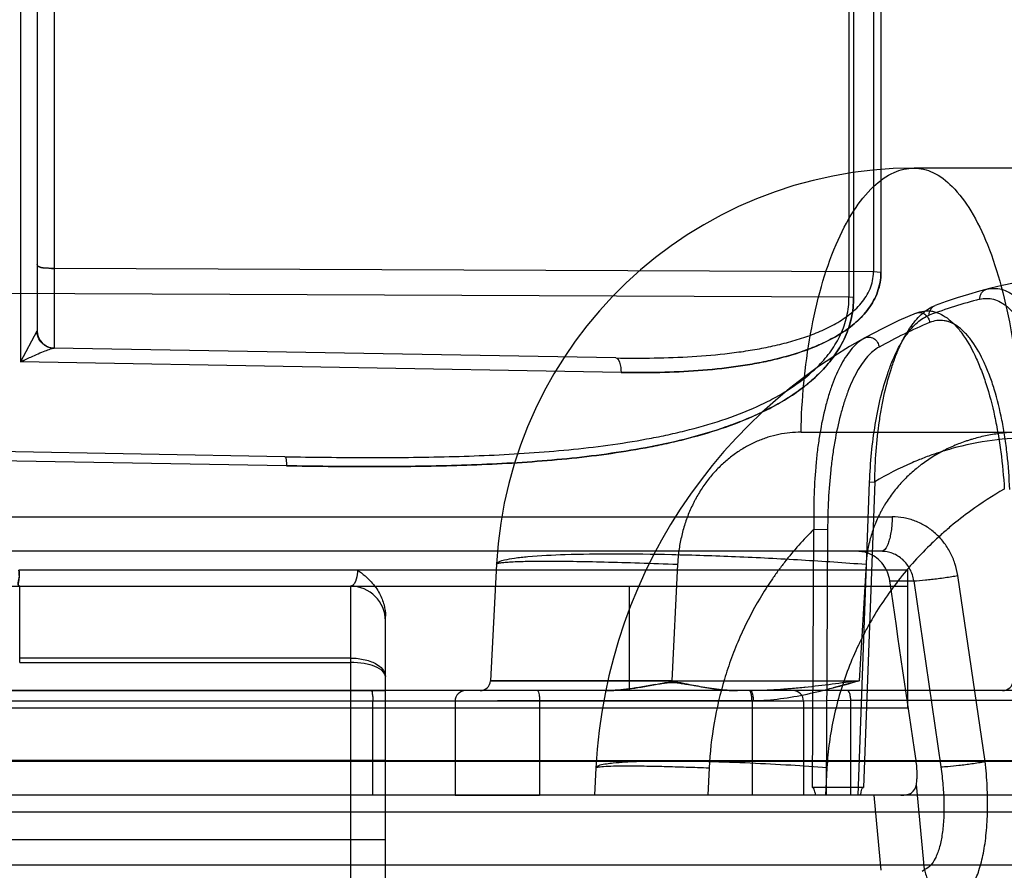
# Model space of a CAD drawing. Header units: millimetres. Extents: x 0 to 297, y 0 to 210.
# Tile 291 of 455: x 143.097 to 143.323, y 160.562 to 160.757. Entities that reach past the tile are written whole.
import ezdxf

# ---------------------------------------------------------------- set-up
doc = ezdxf.new("R2010")
doc.units = ezdxf.units.MM
doc.header["$LTSCALE"] = 16.335
doc.layers.add('INTFCLR_1', color=7, linetype='CONTINUOUS')
doc.layers.add('INTFCLR_144815', color=7, linetype='CONTINUOUS')

msp = doc.modelspace()

# ---------------------------------------------------------------- linework, layer by layer
at = {"layer": 'INTFCLR_1', "color": 9, "linetype": 'Continuous'}
for p, q in [((143.0967464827, 160.9287820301), (143.0967464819, 160.6787847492)), ((143.100579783, 160.9205222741), (143.1005797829, 160.6859562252)), ((143.1045099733, 160.9220940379), (143.1045099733, 160.6819568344)), ((143.2926382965, 160.8800211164), (143.2926382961, 160.699440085)), ((143.2943687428, 160.8797397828), (143.2943687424, 160.699337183)), ((143.2870362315, 160.8642854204), (143.2870362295, 160.6936845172)), ((143.2880981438, 160.8641086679), (143.2880981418, 160.6936198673)), ((143.2926382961, 160.699440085), (143.1045099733, 160.7002306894)), ((143.2943687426, 160.699337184), (143.2926382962, 160.699440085)), ((143.2870362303, 160.6936845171), (143.076579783, 160.694568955)), ((143.2880981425, 160.6936198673), (143.2870362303, 160.6936845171)), ((143.1005447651, 160.6858578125), (143.096746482, 160.6787847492)), ((143.1005797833, 160.6859562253), (143.1005447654, 160.6858578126)), ((143.2334656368, 160.6797059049), (143.1044399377, 160.6819580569)), ((143.2347028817, 160.676376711), (143.0967464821, 160.6787847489)), ((143.1574830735, 160.6570285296), (143.076579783, 160.6584407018)), ((143.1578653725, 160.654940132), (143.076579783, 160.6563589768)), ((143.3005797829, 160.6310033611), (143.0964158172, 160.6310033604)), ((143.076579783, 160.627298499), (143.3005797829, 160.6272984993)), ((143.096579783, 160.6097839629), (143.096579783, 160.627298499)), ((143.172579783, 160.627298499), (143.1725797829, 160.5473728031)), ((143.236579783, 160.627298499), (143.236579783, 160.603298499)), ((143.300579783, 160.603298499), (143.300579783, 160.627298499)), ((143.180579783, 160.5226378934), (143.180579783, 160.6203800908)), ((143.172579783, 160.6107772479), (143.096579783, 160.6107772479)), ((143.096579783, 160.6097839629), (143.172579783, 160.6097839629)), ((143.076579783, 160.603298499), (143.180579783, 160.603298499)), ((143.180579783, 160.587298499), (143.076579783, 160.587298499)), ((143.068579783, 160.5691462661), (143.180579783, 160.5691462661))]:
    msp.add_line(p, q, dxfattribs=at)
at = {"layer": 'INTFCLR_1', "color": 7, "linetype": 'Continuous'}
msp.add_line((143.0978383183, 160.6793051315), (143.0967464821, 160.6787847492), dxfattribs=at)
at = {"layer": 'INTFCLR_1', "color": 6, "linetype": 'Continuous'}
for p, q in [((143.300579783, 160.627298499), (143.300579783, 160.6310033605)), ((143.3005797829, 160.6032984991), (143.180579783, 160.603298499)), ((143.300579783, 160.5992931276), (143.300579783, 160.603298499)), ((143.3005797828, 160.5992657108), (143.076579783, 160.5992657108)), ((143.0765797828, 160.5633136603), (143.5353728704, 160.5633136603))]:
    msp.add_line(p, q, dxfattribs=at)
at = {"layer": 'INTFCLR_1', "color": 9, "linetype": 'Continuous'}
for centre, radius, start, end in [((143.104579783, 160.6859562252), 0.004, 179.999999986, 269.0000000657), ((143.172579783, 160.619298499), 0.008, 0, 89.99999998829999)]:
    msp.add_arc(centre, radius, start, end, dxfattribs=at)
for points, knots in [([(143.1045099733, 160.7002306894), (143.1040597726, 160.7002325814), (143.1028886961, 160.7003571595), (143.100579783, 160.700282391), (143.100579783, 160.7011935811)], [0, 0, 0, 0, 0.3306936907, 1, 1, 1, 1]), ([(143.100579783, 160.7011935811), (143.100579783, 160.7006823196), (143.1025667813, 160.7003639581), (143.1036472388, 160.7002343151), (143.1045099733, 160.7002306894)], [0, 0, 0, 0, 0.3720962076, 1, 1, 1, 1]), ([(143.2334656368, 160.6797059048), (143.2364114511, 160.6796544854), (143.2422677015, 160.679641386), (143.2509928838, 160.6799591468), (143.2581792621, 160.6805762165), (143.2638454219, 160.6813521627), (143.2680293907, 160.6820890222), (143.2721383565, 160.6830186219), (143.2761396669, 160.6841629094), (143.2799885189, 160.6855728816), (143.2836336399, 160.6872994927), (143.2864487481, 160.689091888), (143.2884793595, 160.6907890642), (143.2898489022, 160.6922183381), (143.2910181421, 160.6938035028), (143.2919227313, 160.6955500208), (143.2925041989, 160.6974457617), (143.2926418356, 160.6987704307), (143.2926382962, 160.699440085)], [0, 0, 0, 0, 0.1318870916, 0.2620890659, 0.3907299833, 0.4545562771, 0.518048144, 0.5808447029, 0.6430567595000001, 0.7042210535, 0.7641282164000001, 0.8233082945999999, 0.8530060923, 0.8824152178, 0.9117097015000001, 0.9408879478, 0.9700230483, 1, 1, 1, 1]), ([(143.2943687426, 160.699337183), (143.2943687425, 160.6985708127), (143.2942389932, 160.6970509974), (143.2936572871, 160.6948657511), (143.2927483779, 160.6928470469), (143.291575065, 160.6910114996), (143.2901995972, 160.6893610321), (143.288163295, 160.6873921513), (143.2858796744, 160.6857176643), (143.2834539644, 160.6842883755), (143.2809488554, 160.6830026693), (143.2763826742, 160.6810820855), (143.2709058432, 160.6795060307), (143.2653070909, 160.6783563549), (143.2596033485, 160.6774506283), (143.252367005, 160.6767161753), (143.243574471, 160.676325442), (143.237672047, 160.6763248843), (143.2347028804, 160.6763767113)], [0, 0, 0, 0, 0.0331378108, 0.0655593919, 0.0973294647, 0.1284790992, 0.1594735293, 0.1900151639, 0.2507778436, 0.2813171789, 0.3117224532, 0.3724637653, 0.4952203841, 0.5573338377, 0.6195776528, 0.7448574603, 0.8715938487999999, 1, 1, 1, 1]), ([(143.2347028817, 160.6763767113), (143.2376732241, 160.6763248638), (143.2435796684, 160.6763254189), (143.25238085, 160.6767170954), (143.2596282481, 160.6774530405), (143.265340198, 160.6783630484), (143.2695607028, 160.6792301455), (143.273707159, 160.6803140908), (143.2777454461, 160.6816521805), (143.2816330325, 160.683293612), (143.2853169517, 160.6853068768), (143.2881508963, 160.6873826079), (143.2901851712, 160.6893452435), (143.2915675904, 160.6910010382), (143.2927439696, 160.6928383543), (143.2936535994, 160.6948560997), (143.294236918, 160.6970424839), (143.2943687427, 160.6985640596), (143.2943687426, 160.699337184)], [0, 0, 0, 0, 0.1284520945, 0.2553055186, 0.3807867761, 0.4431700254, 0.5053303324, 0.5670120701, 0.6283767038, 0.6891231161, 0.7492263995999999, 0.8095453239, 0.8403242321, 0.8712610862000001, 0.9025989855, 0.9343672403, 0.9665714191, 1, 1, 1, 1]), ([(143.1574830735, 160.6570285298), (143.1638163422, 160.6569179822), (143.1763928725, 160.6567679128), (143.1951148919, 160.6569317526), (143.2135389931, 160.6577147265), (143.2286748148, 160.6591479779), (143.2390939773, 160.6607809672), (143.2449641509, 160.6619438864), (143.2507445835, 160.6632617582), (143.2578057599, 160.6652619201), (143.2646265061, 160.6678607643), (143.2698181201, 160.6704186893), (143.2735397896, 160.6726044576), (143.2770326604, 160.6751105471), (143.2802301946, 160.677980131), (143.2830170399, 160.6812716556), (143.2852464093, 160.6850258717), (143.2867022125, 160.6892132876), (143.2870399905, 160.6921888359), (143.2870362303, 160.6936845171)], [0, 0, 0, 0, 0.1315062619, 0.2611124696, 0.3886584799, 0.5142668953, 0.576498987, 0.6075267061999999, 0.6384914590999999, 0.6995710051, 0.7597533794, 0.7897104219, 0.8196426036, 0.8492589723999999, 0.8788163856, 0.9086214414, 0.9384625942, 0.9689477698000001, 1, 1, 1, 1]), ([(143.2880981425, 160.693619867), (143.2880981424, 160.6920333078), (143.2877630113, 160.6889112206), (143.2862936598, 160.6845012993), (143.2840576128, 160.6805540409), (143.2812399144, 160.6770742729), (143.2780205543, 160.6740504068), (143.2733599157, 160.6705576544), (143.2682674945, 160.6677215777), (143.2629315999, 160.6653785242), (143.2573945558, 160.66329929), (143.2502359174, 160.6611706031), (143.2414302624, 160.6592140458), (143.2294467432, 160.6572329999), (143.2141940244, 160.6557087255), (143.1956563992, 160.6548695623), (143.1768476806, 160.6546817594), (143.1642217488, 160.6548291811), (143.1578653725, 160.6549401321)], [0, 0, 0, 0, 0.0325288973, 0.0637758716, 0.0946709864, 0.1250299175, 0.1552408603, 0.1849965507, 0.2442615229, 0.2741966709, 0.3044560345, 0.3654674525, 0.4271339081, 0.4892904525, 0.6144022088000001, 0.7411261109, 0.8696566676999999, 1, 1, 1, 1]), ([(143.1578653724, 160.6549401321), (143.1642318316, 160.6548290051), (143.1768743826, 160.6546814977), (143.1956955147, 160.654870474), (143.2142186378, 160.6557108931), (143.2294357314, 160.6572327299), (143.2399066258, 160.6589616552), (143.24580743, 160.6601868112), (143.251620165, 160.6615838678), (143.2587258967, 160.6636930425), (143.2655796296, 160.6664380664), (143.2707958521, 160.6691291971), (143.2745368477, 160.6714363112), (143.2780506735, 160.6740759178), (143.2812648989, 160.6771018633), (143.2840671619, 160.6805690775), (143.2863033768, 160.6845224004), (143.2877659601, 160.6889243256), (143.2880981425, 160.692046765), (143.2880981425, 160.6936198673)], [0, 0, 0, 0, 0.1305463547, 0.2592070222, 0.3858417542, 0.5106038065, 0.5724656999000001, 0.6033336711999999, 0.6341455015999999, 0.6950163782, 0.7551473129, 0.7851760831, 0.8152636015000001, 0.845153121, 0.8751298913, 0.9055464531, 0.9362128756, 0.9677479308, 1, 1, 1, 1]), ([(143.1044399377, 160.6819580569), (143.1039565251, 160.6819664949), (143.1029448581, 160.6821736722), (143.1016391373, 160.683045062), (143.1007683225, 160.68435512), (143.1005566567, 160.6853706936), (143.1005447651, 160.6858578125)], [0, 0, 0, 0, 0.2397204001, 0.4986382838, 0.7584065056, 1, 1, 1, 1]), ([(143.2334656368, 160.6797059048), (143.2338861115, 160.6796985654), (143.2345871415, 160.6782641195), (143.2346704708, 160.6771803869), (143.2347028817, 160.6763767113)], [0, 0, 0, 0, 0.3433340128, 1, 1, 1, 1]), ([(143.1574830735, 160.6570285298), (143.1577016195, 160.657024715), (143.1577824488, 160.6559699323), (143.1578623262, 160.6554381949), (143.1578653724, 160.6549401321)], [0, 0, 0, 0, 0.3050008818, 1, 1, 1, 1]), ([(143.0964158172, 160.6310033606), (143.0964172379, 160.6305361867), (143.0966305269, 160.6295318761), (143.0958103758, 160.627298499), (143.096579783, 160.627298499)], [0, 0, 0, 0, 0.3777958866, 1, 1, 1, 1]), ([(143.096579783, 160.627298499), (143.0960612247, 160.627298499), (143.0967297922, 160.629403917), (143.0964180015, 160.6302850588), (143.0964158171, 160.6310033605)], [0, 0, 0, 0, 0.419252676, 1, 1, 1, 1]), ([(143.1741935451, 160.631003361), (143.174171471, 160.6303038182), (143.1740342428, 160.6290667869), (143.1732739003, 160.627298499), (143.172579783, 160.627298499)], [0, 0, 0, 0, 0.5020708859, 1, 1, 1, 1]), ([(143.172579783, 160.6107772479), (143.1731471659, 160.6107772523), (143.1742637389, 160.6107156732), (143.1758732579, 160.61043989), (143.1773382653, 160.6099949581), (143.1787053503, 160.6093354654), (143.1800213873, 160.6083397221), (143.180579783, 160.6071707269), (143.180579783, 160.6065289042)], [0, 0, 0, 0, 0.173624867, 0.3413446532, 0.4986136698, 0.6406424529, 0.8035958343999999, 1, 1, 1, 1]), ([(143.180579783, 160.6065289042), (143.180579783, 160.607274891), (143.1792171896, 160.6085540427), (143.1773739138, 160.6091741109), (143.1751166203, 160.6096761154), (143.1736105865, 160.6097841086), (143.1725797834, 160.6097841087)], [0, 0, 0, 0, 0.2452331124, 0.505507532, 0.6611373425, 1, 1, 1, 1])]:
    msp.add_open_spline(points, degree=3, knots=knots, dxfattribs=at)
at = {"layer": 'INTFCLR_1', "color": 7, "linetype": 'Continuous'}
msp.add_open_spline([(143.096746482, 160.6787847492), (143.0975402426, 160.6791674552), (143.0989045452, 160.6798107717), (143.100793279, 160.6806495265), (143.1023062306, 160.6812947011), (143.1034934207, 160.6817125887), (143.1041808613, 160.6819625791), (143.1044399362, 160.6819580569)], degree=3, knots=[0, 0, 0, 0, 0.3170780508, 0.5424621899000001, 0.7443235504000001, 0.9067644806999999, 1, 1, 1, 1], dxfattribs=at)
at = {"layer": 'INTFCLR_1', "color": 6, "linetype": 'Continuous'}
msp.add_open_spline([(143.1741935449, 160.6310033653), (143.1747783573, 160.6305750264), (143.1758619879, 160.6297351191), (143.1772546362, 160.6283860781), (143.1783579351, 160.6270346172), (143.1792030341, 160.6256920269), (143.1798357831, 160.6243406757), (143.1804037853, 160.6225998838), (143.1805797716, 160.6212508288), (143.1805797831, 160.6203800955)], degree=3, knots=[0, 0, 0, 0, 0.1688383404, 0.3188455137, 0.4505782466, 0.5742426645, 0.6873917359, 0.797195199, 1, 1, 1, 1], dxfattribs=at)
at = {"layer": 'INTFCLR_144815', "color": 9, "linetype": 'Continuous'}
for p, q in [((143.5379244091, 160.723298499), (143.3019693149, 160.723298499)), ((143.2760151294, 160.6626480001), (143.7294694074, 160.6626480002)), ((143.2891085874, 160.5792985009), (143.2917795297, 160.6511610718)), ((143.2929645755, 160.6512447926), (143.2903603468, 160.5810437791)), ((143.2915760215, 160.6512018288), (143.292964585, 160.6512447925)), ((143.2915760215, 160.6512018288), (143.292964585, 160.6512447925)), ((142.4380802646, 160.6432286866), (143.2969475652, 160.643228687)), ((143.2786694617, 160.581043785), (143.2789868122, 160.6403814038)), ((143.278986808, 160.6403813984), (143.2821220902, 160.6402976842)), ((143.2821220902, 160.6402976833), (143.2818002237, 160.5792984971)), ((143.2944248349, 160.6352984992), (142.3920142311, 160.6352984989)), ((143.2061008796, 160.6323227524), (143.2046989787, 160.6055728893)), ((143.2476748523, 160.6323227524), (143.2463785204, 160.6055728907)), ((143.2909469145, 160.6323227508), (143.2893439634, 160.6055728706)), ((143.296393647, 160.6285499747), (143.3019003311, 160.6285499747)), ((143.3019003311, 160.6285499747), (143.308130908, 160.5858375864)), ((143.3183252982, 160.5870192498), (143.3120210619, 160.6297316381)), ((143.2046989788, 160.6055728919), (143.2893440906, 160.6055728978)), ((143.2463791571, 160.6055728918), (143.2046989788, 160.6055728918)), ((143.3992531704, 160.6032984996), (142.7539063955, 160.6032984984)), ((143.276579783, 160.600898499), (142.876579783, 160.600898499)), ((143.1776908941, 160.579298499), (143.1776908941, 160.600898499)), ((143.2159743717, 160.6010241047), (143.196579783, 160.6008984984)), ((143.196579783, 160.600898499), (143.196579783, 160.579298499)), ((143.2159743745, 160.601024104), (143.2159683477, 160.5792985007)), ((143.2159743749, 160.6010241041), (143.2651161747, 160.601024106)), ((143.2647616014, 160.600898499), (143.2647616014, 160.579298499)), ((143.2874447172, 160.6010241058), (143.276579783, 160.6008984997)), ((143.276579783, 160.6008985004), (143.276579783, 160.579298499)), ((143.4004361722, 160.6010241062), (143.2874447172, 160.6010241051)), ((143.6050345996, 160.5870192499), (142.4377892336, 160.5870192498)), ((142.4597478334, 160.5872286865), (143.5853428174, 160.5872286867)), ((143.2289089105, 160.585578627), (143.2285797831, 160.5792985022)), ((143.2819657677, 160.5855788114), (143.2816068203, 160.5792984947)), ((143.3043689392, 160.5622046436), (143.3025017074, 160.5817568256)), ((143.6043247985, 160.5792984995), (142.3433546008, 160.579298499)), ((143.2927382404, 160.5792986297), (143.2943558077, 160.5620470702)), ((142.9722054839, 160.5754380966), (143.4355025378, 160.5754380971)), ((143.3038284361, 160.5618622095), (143.3043685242, 160.5622041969))]:
    msp.add_line(p, q, dxfattribs=at)
at = {"layer": 'INTFCLR_144815', "color": 7, "linetype": 'Continuous'}
for p, q in [((143.2425956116, 160.6047064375), (143.2387782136, 160.6040394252)), ((143.2445022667, 160.6050238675), (143.243278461, 160.6048263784)), ((143.2893440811, 160.6055728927), (143.2834067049, 160.6039566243)), ((143.196579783, 160.5792984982), (143.1981480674, 160.5792984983)), ((143.1981480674, 160.5792984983), (143.2159683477, 160.5792985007))]:
    msp.add_line(p, q, dxfattribs=at)
at = {"layer": 'INTFCLR_144815', "color": 6, "linetype": 'Continuous'}
for p, q in [((143.2874534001, 160.5792984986), (143.287444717, 160.6010241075)), ((143.2549264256, 160.5855789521), (143.2546128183, 160.5792985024)), ((143.2903603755, 160.5810437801), (143.2786694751, 160.5810437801))]:
    msp.add_line(p, q, dxfattribs=at)
at = {"layer": 'INTFCLR_144815', "color": 9, "linetype": 'Continuous'}
for centre, radius, start, end in [((143.3019693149, 160.627298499), 0.096, 90.0000000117, 176.9999999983), ((143.3487444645, 160.579298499), 0.12, 90.0000000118, 110.4462101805), ((143.3465759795, 160.5792651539), 0.1176787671, 104.5142652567, 110.4442225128), ((143.3487444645, 160.579298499), 0.12, 112.6987177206, 176.9999999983), ((143.3509752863, 160.5792605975), 0.1176885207, 112.7010860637, 118.9873985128), ((143.202302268, 160.605698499), 0.0024, 270.0000000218, 357.0000000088), ((143.322302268, 160.605698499), 0.0024, 270.0000000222, 357.0000000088), ((143.198979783, 160.600898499), 0.0024, 89.99999997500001, 179.9999996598), ((143.274179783, 160.600898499), 0.0024, 359.9999998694, 90.00000001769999)]:
    msp.add_arc(centre, radius, start, end, dxfattribs=at)
at = {"layer": 'INTFCLR_144815', "color": 6, "linetype": 'Continuous'}
msp.add_ellipse((143.0415747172, 160.7904959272), major_axis=(-0.6371125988, 4.2684789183), ratio=0.0529129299, start_param=-1.6263310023, end_param=-1.6166418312, dxfattribs=at)
at = {"layer": 'INTFCLR_144815', "color": 9, "linetype": 'Continuous'}
for points, knots in [([(143.2760151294, 160.6626480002), (143.2760950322, 160.6664024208), (143.2765266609, 160.6739785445), (143.2780299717, 160.6851786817), (143.2804381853, 160.6958575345), (143.2836921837, 160.705375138), (143.2876448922, 160.7131868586), (143.2921068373, 160.7189362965), (143.2969106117, 160.7224705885), (143.3004011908, 160.723298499), (143.3019693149, 160.723298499)], [0, 0, 0, 0, 0.160001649, 0.322987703, 0.4809695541, 0.6256896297, 0.7505174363, 0.8523808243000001, 0.9331865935, 1, 1, 1, 1]), ([(143.3019693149, 160.723298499), (143.3034513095, 160.723298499), (143.3067798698, 160.7224513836), (143.3112983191, 160.7188957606), (143.3154874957, 160.7131517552), (143.3192023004, 160.7053493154), (143.3222633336, 160.6958408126), (143.3245300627, 160.6851688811), (143.325945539, 160.6739738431), (143.3263519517, 160.6664018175), (143.326427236, 160.6626480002)], [0, 0, 0, 0, 0.0639202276, 0.1425429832, 0.2433331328, 0.368165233, 0.5137645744, 0.6732389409, 0.8380607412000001, 1, 1, 1, 1]), ([(143.3170832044, 160.6931882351), (143.317076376, 160.6934405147), (143.3171390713, 160.6939581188), (143.3175527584, 160.6948697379), (143.3182124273, 160.6953503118), (143.3186739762, 160.695469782)], [0, 0, 0, 0, 0.2552554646, 0.5177922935, 1, 1, 1, 1]), ([(143.3186739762, 160.695469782), (143.3197676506, 160.6957528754), (143.3215979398, 160.6957414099), (143.3235062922, 160.6949486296), (143.3245850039, 160.6942936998), (143.3263379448, 160.6929768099), (143.3278508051, 160.6911806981), (143.3291720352, 160.6891444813), (143.3301114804, 160.6875211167), (143.3312067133, 160.6852823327), (143.3321648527, 160.6828746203), (143.3328769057, 160.6808020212), (143.3339342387, 160.6773860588), (143.3347620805, 160.6738116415), (143.335404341, 160.6701259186), (143.3357992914, 160.6675185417), (143.3363570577, 160.6628266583), (143.3365951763, 160.6587625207), (143.3366558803, 160.6560319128)], [0, 0, 0, 0, 0.0715343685, 0.1095653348, 0.1299825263, 0.1513156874, 0.2482079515, 0.2760557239, 0.30514592, 0.3668895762, 0.4336871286, 0.4690921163, 0.5056384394, 0.6600890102, 0.7008801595, 0.742547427, 0.8270538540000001, 1, 1, 1, 1]), ([(143.292964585, 160.6512447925), (143.2929945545, 160.6536021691), (143.2931937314, 160.6582590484), (143.2938130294, 160.6640134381), (143.294542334, 160.6684643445), (143.2953946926, 160.6726262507), (143.296339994, 160.676113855), (143.2973177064, 160.6789462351), (143.2979737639, 160.6806834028), (143.2991482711, 160.6834135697), (143.3005426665, 160.6859309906), (143.3019109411, 160.6877927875), (143.3027751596, 160.6888407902), (143.3042579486, 160.6903493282), (143.3057753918, 160.6913472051), (143.3068251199, 160.69173856)], [0, 0, 0, 0, 0.1588797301, 0.3138924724, 0.3897147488, 0.4627530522, 0.6001549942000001, 0.6327617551, 0.6646690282, 0.7252669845, 0.8330395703, 0.8574533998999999, 0.8809249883, 0.9245009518, 1, 1, 1, 1]), ([(143.3054713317, 160.6895316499), (143.3054605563, 160.6897652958), (143.3055262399, 160.6906615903), (143.3062055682, 160.6915075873), (143.30682512, 160.6917385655)], [0, 0, 0, 0, 0.2613045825, 1, 1, 1, 1]), ([(143.3170832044, 160.6931882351), (143.3181075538, 160.693453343), (143.3198217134, 160.6934428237), (143.3216044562, 160.6926928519), (143.322608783, 160.6920744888), (143.32423999, 160.6908310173), (143.3256407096, 160.689136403), (143.3268579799, 160.6872170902), (143.3277224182, 160.6856853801), (143.3287258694, 160.6835727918), (143.3295990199, 160.681301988), (143.3302439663, 160.6793468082), (143.3311982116, 160.676121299), (143.3319313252, 160.6727470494), (143.3324873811, 160.6692689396), (143.3328242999, 160.666805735), (143.3332846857, 160.6623692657), (143.3334473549, 160.658528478), (143.3334616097, 160.6559481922)], [0, 0, 0, 0, 0.0712750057, 0.1090843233, 0.1293826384, 0.1505957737, 0.2470602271, 0.2748170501, 0.3038273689, 0.3654517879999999, 0.4321757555, 0.4675691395, 0.5041169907, 0.6587355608, 0.6996159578, 0.7413933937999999, 0.8261857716, 1, 1, 1, 1]), ([(143.2917795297, 160.6511610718), (143.2918632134, 160.653405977), (143.2921511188, 160.6578349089), (143.2928445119, 160.6633006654), (143.2936087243, 160.6675222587), (143.2944795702, 160.6714649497), (143.2954206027, 160.6747665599), (143.2963804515, 160.6774463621), (143.2970212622, 160.6790891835), (143.2981619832, 160.6816695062), (143.2995031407, 160.6840481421), (143.3008113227, 160.6858071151), (143.3016353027, 160.6867965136), (143.3030436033, 160.6882189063), (143.3044790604, 160.6891619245), (143.3054713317, 160.6895316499)], [0, 0, 0, 0, 0.1593385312, 0.3146008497, 0.3904909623, 0.4635624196, 0.6009589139, 0.6335537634, 0.6654477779, 0.72600517, 0.8336470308, 0.858018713, 0.8814391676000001, 0.9248927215, 1, 1, 1, 1]), ([(143.3024382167, 160.6900041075), (143.3035410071, 160.6904653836), (143.3051378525, 160.6906776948), (143.3069122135, 160.6902591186), (143.3081366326, 160.689801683), (143.3096532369, 160.6888911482), (143.3110413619, 160.687649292), (143.3121239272, 160.6864474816), (143.3138749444, 160.6842189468), (143.315347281, 160.681612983), (143.3166327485, 160.6787866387), (143.3175209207, 160.6766296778), (143.3189789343, 160.6725177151), (143.3201094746, 160.6681854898), (143.320903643, 160.6643064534), (143.3214016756, 160.6615745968), (143.3221401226, 160.6566786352), (143.3225363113, 160.6524344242), (143.322705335, 160.6495808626)], [0, 0, 0, 0, 0.0718393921, 0.0903706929, 0.109456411, 0.1501677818, 0.195791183, 0.2208879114, 0.2473193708, 0.3660102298, 0.3992872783, 0.4339862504, 0.5061500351, 0.6613396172, 0.7024945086, 0.7441153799, 0.8282067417, 1, 1, 1, 1]), ([(143.3024382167, 160.6900041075), (143.3027365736, 160.690128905), (143.3034653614, 160.6902346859), (143.3045347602, 160.6898155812), (143.3053045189, 160.6889309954), (143.3055264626, 160.6881866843), (143.305556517, 160.6878318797)], [0, 0, 0, 0, 0.2221693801, 0.4826859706, 0.7553876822, 1, 1, 1, 1]), ([(143.3239496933, 160.6494971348), (143.3238483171, 160.6522095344), (143.3235583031, 160.6562432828), (143.322948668, 160.6608988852), (143.3225258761, 160.6634922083), (143.3218431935, 160.6671678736), (143.3208474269, 160.6712724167), (143.3195357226, 160.6751702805), (143.3187309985, 160.6772127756), (143.3175634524, 160.6798852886), (143.3162162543, 160.6823514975), (143.3145989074, 160.6844617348), (143.3135980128, 160.68559835), (143.3123105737, 160.6867731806), (143.3108979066, 160.6876353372), (143.309754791, 160.6880687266), (143.3080916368, 160.6884669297), (143.3065922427, 160.688265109), (143.305556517, 160.6878318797)], [0, 0, 0, 0, 0.1730886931, 0.25758449, 0.299355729, 0.3406285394, 0.4959960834, 0.5681057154, 0.6027433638, 0.635939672, 0.7541532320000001, 0.7804338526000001, 0.8053758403, 0.8506741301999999, 0.8910643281, 0.9100052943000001, 0.9284072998, 1, 1, 1, 1]), ([(143.2905860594, 160.6842632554), (143.2895287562, 160.6836774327), (143.2880657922, 160.682374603), (143.2864320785, 160.6802402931), (143.2847639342, 160.6774756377), (143.2835759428, 160.6747118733), (143.2826862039, 160.6721532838), (143.2820896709, 160.6702575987), (143.2811345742, 160.6667114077), (143.2804248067, 160.6630292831), (143.2799466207, 160.6597664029), (143.2796558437, 160.6574904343), (143.2792437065, 160.6534313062), (143.2789289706, 160.6475309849), (143.2789274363, 160.6427796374), (143.278986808, 160.6403813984)], [0, 0, 0, 0, 0.0773829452, 0.1223400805, 0.1721247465, 0.2836339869, 0.314072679, 0.3455661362, 0.4108346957, 0.5490908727, 0.5852698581, 0.6219570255, 0.6959702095, 0.8464202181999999, 1, 1, 1, 1]), ([(143.2905860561, 160.6842632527), (143.2908785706, 160.6844253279), (143.2916303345, 160.6846087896), (143.292786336, 160.6842427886), (143.2936425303, 160.6833497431), (143.2939020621, 160.6825740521), (143.2939413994, 160.6822058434)], [0, 0, 0, 0, 0.2191686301, 0.4815088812, 0.7573101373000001, 1, 1, 1, 1]), ([(143.2939413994, 160.6822058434), (143.2929353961, 160.6816484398), (143.2915395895, 160.6804125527), (143.289972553, 160.6783871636), (143.2883579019, 160.6757628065), (143.2871927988, 160.6731378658), (143.2863130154, 160.6707045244), (143.2857181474, 160.6689004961), (143.2847539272, 160.6655231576), (143.284011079, 160.6620137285), (143.2834947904, 160.65889964), (143.283172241, 160.6567244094), (143.2826947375, 160.6528385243), (143.2822563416, 160.6471762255), (143.2821354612, 160.6426083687), (143.2821220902, 160.6402976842)], [0, 0, 0, 0, 0.0768947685, 0.1216677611, 0.1712730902, 0.2824711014, 0.3128549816, 0.3442918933, 0.4094504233, 0.5475957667, 0.5837888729, 0.6205014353, 0.6946103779, 0.8455075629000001, 1, 1, 1, 1]), ([(143.2760151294, 160.6626480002), (143.2751624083, 160.6626478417), (143.2734545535, 160.6625610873), (143.2709103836, 160.6621683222), (143.2688197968, 160.6616250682), (143.2671668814, 160.6610589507), (143.2655161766, 160.6603981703), (143.2634989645, 160.6594076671), (143.261183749, 160.6579688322), (143.2593559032, 160.6565685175), (143.2579543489, 160.6553244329), (143.2565848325, 160.65398461), (143.2549781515, 160.6521688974), (143.2532433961, 160.6497918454), (143.25209922, 160.6478761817), (143.2514009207, 160.6465409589), (143.2509484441, 160.645624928), (143.2502097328, 160.6439902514), (143.2493096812, 160.6415775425), (143.248624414, 160.6390843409), (143.2482051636, 160.6370419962), (143.2478720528, 160.6349600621), (143.2477262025, 160.6333789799), (143.2476748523, 160.632322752)], [0, 0, 0, 0, 0.0559055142, 0.111882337, 0.1685052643, 0.1972552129, 0.2263874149, 0.2850329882, 0.3443196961, 0.4048249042, 0.4357355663, 0.4671448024, 0.5303914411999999, 0.5944277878, 0.6598150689, 0.6764488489, 0.69321177, 0.7267918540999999, 0.7940191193, 0.8618022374, 0.8960787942, 0.9306705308, 1, 1, 1, 1]), ([(143.326427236, 160.6626480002), (143.3253411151, 160.6626478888), (143.3231751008, 160.6625584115), (143.3199529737, 160.6621560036), (143.3173078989, 160.6615999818), (143.3154833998, 160.6610949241), (143.3144460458, 160.6607715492), (143.312903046, 160.6602544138), (143.3106418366, 160.6593591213), (143.3077517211, 160.6579135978), (143.3054642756, 160.6565040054), (143.3039337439, 160.6554115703), (143.3030783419, 160.6547543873), (143.3018232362, 160.6537430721), (143.3000402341, 160.6521267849), (143.2978876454, 160.6497637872), (143.2962974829, 160.6476334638), (143.2953005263, 160.6460619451), (143.2947637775, 160.6451396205), (143.2939988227, 160.6437451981), (143.2929932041, 160.6415902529), (143.2919625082, 160.6385948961), (143.2914327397, 160.6362771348), (143.2911854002, 160.6347079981), (143.2910483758, 160.6336512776), (143.2909786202, 160.6328546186), (143.2909469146, 160.6323227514)], [0, 0, 0, 0, 0.0634305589, 0.1264329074, 0.1894364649, 0.2210813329, 0.2369637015, 0.2528890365, 0.316117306, 0.378793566, 0.4413832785, 0.4728058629, 0.4885772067, 0.5043743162, 0.5669359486, 0.6288838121, 0.6907802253, 0.7219069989, 0.7375305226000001, 0.7530948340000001, 0.8147873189, 0.8761190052, 0.9377760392, 0.9533276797, 0.9688832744, 1, 1, 1, 1]), ([(143.3291708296, 160.6613919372), (143.3260813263, 160.6613917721), (143.3198365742, 160.6609713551), (143.3129173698, 160.6595479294), (143.3083548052, 160.6581999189), (143.3058675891, 160.6573704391), (143.3035969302, 160.6565145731), (143.2991337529, 160.6546565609), (143.2957195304, 160.6529018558), (143.292964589, 160.651244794)], [0, 0, 0, 0, 0.2436289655, 0.4918676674, 0.5552007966, 0.6187534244, 0.6985806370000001, 0.7464829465, 1, 1, 1, 1]), ([(143.3227052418, 160.6495809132), (143.3200496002, 160.6480576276), (143.3158493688, 160.6453428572), (143.3111430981, 160.641678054), (143.3082176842, 160.6391463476), (143.3039744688, 160.6352073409), (143.298126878, 160.6287436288), (143.2935331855, 160.6219044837), (143.2911744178, 160.6176697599), (143.2902543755, 160.6159425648), (143.2887362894, 160.61288787), (143.2860581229, 160.6066377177), (143.2838174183, 160.5991551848), (143.2826295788, 160.5924353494), (143.2821735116, 160.5885309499), (143.2820220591, 160.5865637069), (143.2819657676, 160.5855788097)], [0, 0, 0, 0, 0.1161856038, 0.1893382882, 0.2262190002, 0.2629756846, 0.4090375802, 0.5558206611, 0.5743859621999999, 0.5929965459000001, 0.6300833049, 0.7038071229, 0.85085518, 0.9251443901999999, 0.9625617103, 1, 1, 1, 1]), ([(143.2969475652, 160.6432286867), (143.2969462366, 160.6427458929), (143.2969160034, 160.6417685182), (143.2967822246, 160.64031475), (143.2965589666, 160.6389264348), (143.296236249, 160.6376623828), (143.2957658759, 160.6363829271), (143.2950531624, 160.6352984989), (143.294424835, 160.6352984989)], [0, 0, 0, 0, 0.1670810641, 0.3383034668, 0.504338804, 0.6552152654, 0.7825547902, 1, 1, 1, 1]), ([(143.3120210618, 160.6297316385), (143.3118832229, 160.6306635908), (143.3114517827, 160.6324959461), (143.3105320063, 160.6346595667), (143.3095882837, 160.6362640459), (143.308516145, 160.6377691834), (143.3072542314, 160.6391224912), (143.3058351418, 160.6402837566), (143.3043267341, 160.6413062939), (143.3026895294, 160.6421171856), (143.3009695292, 160.6426906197), (143.2992075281, 160.6431035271), (143.2978500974, 160.6432285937), (143.2969475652, 160.6432286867)], [0, 0, 0, 0, 0.1282391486, 0.2548201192, 0.3184124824, 0.3813238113, 0.5061183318, 0.5687353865, 0.630643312, 0.7539075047, 0.8158094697, 0.8771456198, 1, 1, 1, 1]), ([(143.2789867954, 160.6403813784), (143.2765715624, 160.638000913), (143.2737569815, 160.6348324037), (143.2707154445, 160.6307982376), (143.2687969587, 160.6280807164), (143.2656437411, 160.6231424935), (143.2625543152, 160.6171353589), (143.2603325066, 160.6116313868), (143.2591949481, 160.6083918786), (143.2576374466, 160.6034758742), (143.2558575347, 160.5959070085), (143.2550994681, 160.5890353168), (143.2549264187, 160.5855788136)], [0, 0, 0, 0, 0.1661979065, 0.2068767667, 0.2476082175, 0.3291936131, 0.4938766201, 0.5776770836, 0.619944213, 0.6621162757, 0.8303875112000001, 1, 1, 1, 1]), ([(143.3019003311, 160.6285499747), (143.3018335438, 160.6290157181), (143.3016226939, 160.6299313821), (143.3010814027, 160.6312260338), (143.3003333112, 160.6323970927), (143.2993974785, 160.6334117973), (143.2983042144, 160.6342352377), (143.2970842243, 160.6348431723), (143.2957777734, 160.6352153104), (143.2948750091, 160.6352984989), (143.294424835, 160.6352984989)], [0, 0, 0, 0, 0.1286080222, 0.2553925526, 0.3818028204, 0.5064857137, 0.630719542, 0.7538523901, 0.8769499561, 1, 1, 1, 1]), ([(143.2061008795, 160.6323227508), (143.2061133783, 160.632561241), (143.2068303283, 160.6330600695), (143.2081925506, 160.6334056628), (143.2104818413, 160.6338244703), (143.215082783, 160.6342930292), (143.2227218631, 160.6346614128), (143.2337434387, 160.6347840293), (143.2468099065, 160.6346077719), (143.2611758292, 160.6341318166), (143.2760395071, 160.6333810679), (143.2860168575, 160.6327054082), (143.2909469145, 160.6323227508)], [0, 0, 0, 0, 0.008399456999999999, 0.025441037, 0.0522516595, 0.08871660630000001, 0.1888292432, 0.3205414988, 0.4765946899, 0.6483038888, 0.8260833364, 1, 1, 1, 1]), ([(143.2061008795, 160.6323227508), (143.2061053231, 160.632407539), (143.2064247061, 160.6325552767), (143.206946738, 160.6326578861), (143.2078964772, 160.6327835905), (143.2098099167, 160.632922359), (143.2130824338, 160.6330286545), (143.21794763, 160.6330624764), (143.2240118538, 160.6330087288), (143.2311270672, 160.6328663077), (143.23913323, 160.6326367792), (143.2447485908, 160.6324361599), (143.2476748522, 160.6323227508)], [0, 0, 0, 0, 0.006111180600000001, 0.0199581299, 0.0422180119, 0.0729325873, 0.1592328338, 0.2769377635, 0.4235268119, 0.5955642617, 0.7892183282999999, 1, 1, 1, 1]), ([(143.3019003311, 160.6285499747), (143.3028010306, 160.6285298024), (143.3041679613, 160.6286735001), (143.3060402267, 160.6288707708), (143.3075422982, 160.6290598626), (143.3090871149, 160.6292721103), (143.3105851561, 160.6294966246), (143.3115567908, 160.6296536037), (143.3120210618, 160.6297316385)], [0, 0, 0, 0, 0.2650821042, 0.4026540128, 0.5543220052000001, 0.7104117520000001, 0.8614799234, 1, 1, 1, 1]), ([(143.1772575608, 160.6032984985), (143.1775131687, 160.6032984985), (143.1775627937, 160.6024148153), (143.1776828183, 160.6017420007), (143.177690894, 160.6011458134), (143.177690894, 160.6008984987)], [0, 0, 0, 0, 0.3104532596, 0.6996194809, 1, 1, 1, 1]), ([(143.215465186, 160.6032984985), (143.215617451, 160.6032984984), (143.2158410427, 160.6026493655), (143.2159343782, 160.6019748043), (143.2159712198, 160.6013071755), (143.2159743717, 160.6010241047)], [0, 0, 0, 0, 0.1917394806, 0.6435212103, 1, 1, 1, 1]), ([(143.2647616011, 160.600898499), (143.2647616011, 160.6011459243), (143.2647384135, 160.6017374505), (143.2646206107, 160.6024638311), (143.2644113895, 160.6032984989), (143.2641343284, 160.6032984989)], [0, 0, 0, 0, 0.2921137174, 0.6728979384, 1, 1, 1, 1]), ([(143.2651161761, 160.6010241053), (143.2651119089, 160.6013074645), (143.26505812, 160.6019684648), (143.2649437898, 160.6027122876), (143.264600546, 160.6032984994), (143.2644274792, 160.6032984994)], [0, 0, 0, 0, 0.3455648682, 0.7889639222, 1, 1, 1, 1]), ([(143.2874447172, 160.6010241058), (143.2874399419, 160.6013076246), (143.2873801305, 160.6019671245), (143.287247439, 160.60273951), (143.2868580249, 160.603298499), (143.2866744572, 160.6032984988)], [0, 0, 0, 0, 0.3402405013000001, 0.7797384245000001, 1, 1, 1, 1]), ([(143.2819657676, 160.5855788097), (143.2791983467, 160.5857938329), (143.2733358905, 160.5861969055), (143.2642706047, 160.586672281), (143.2549705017, 160.5869965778), (143.2462715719, 160.5871256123), (143.2389622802, 160.5870322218), (143.2336775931, 160.5867714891), (143.2305687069, 160.5863675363), (143.2292575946, 160.585990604), (143.2289154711, 160.5857038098), (143.22890892, 160.5855788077)], [0, 0, 0, 0, 0.1561139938, 0.3304720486, 0.5105478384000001, 0.6793741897, 0.8200029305, 0.9208163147, 0.9786618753, 0.9929600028, 1, 1, 1, 1]), ([(143.2289089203, 160.5855788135), (143.2289115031, 160.5856280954), (143.2290931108, 160.5857188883), (143.2294029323, 160.5857819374), (143.2299707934, 160.5858614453), (143.231155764, 160.5859508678), (143.2332250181, 160.5860199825), (143.2363401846, 160.5860426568), (143.2402360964, 160.5860066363), (143.244759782, 160.5859146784), (143.2488415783, 160.5857960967), (143.2522802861, 160.5856789), (143.2540404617, 160.585613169), (143.2549264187, 160.5855788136)], [0, 0, 0, 0, 0.005675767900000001, 0.0185856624, 0.0397817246, 0.0697129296, 0.1563522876, 0.2769893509, 0.4283953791, 0.6042770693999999, 0.7974189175, 0.8980280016, 1, 1, 1, 1]), ([(143.308130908, 160.5858375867), (143.3083382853, 160.5844131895), (143.3085839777, 160.5822864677), (143.3087745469, 160.5794667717), (143.3088662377, 160.5767924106), (143.3088219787, 160.5742147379), (143.3086234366, 160.5717656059), (143.3083445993, 160.5696088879), (143.3079358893, 160.5676311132), (143.307351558, 160.5658694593), (143.3065572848, 160.5640375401), (143.3054811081, 160.5625980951), (143.3043685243, 160.5622041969)], [0, 0, 0, 0, 0.1732147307, 0.2574125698, 0.340037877, 0.495190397, 0.5672854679, 0.6356347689, 0.7567884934, 0.8098823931, 0.8579718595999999, 1, 1, 1, 1]), ([(143.308130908, 160.5858375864), (143.3086713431, 160.5858231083), (143.3100518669, 160.5859195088), (143.31243127, 160.5861587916), (143.3152901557, 160.5865363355), (143.3173091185, 160.5868477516), (143.3183252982, 160.5870192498)], [0, 0, 0, 0, 0.1579244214, 0.4032787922, 0.6989636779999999, 1, 1, 1, 1]), ([(143.3121148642, 160.5555080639), (143.3128056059, 160.5557477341), (143.3141918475, 160.5567320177), (143.3154232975, 160.5585540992), (143.3163043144, 160.5603965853), (143.3171688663, 160.5627357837), (143.3178185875, 160.5653764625), (143.3182984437, 160.5682544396), (143.3186844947, 160.5715176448), (143.31884509, 160.574495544), (143.3188747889, 160.577131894), (143.3188635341, 160.5789782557), (143.318759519, 160.5822806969), (143.3185337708, 160.5851180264), (143.3183252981, 160.5870192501)], [0, 0, 0, 0, 0.0654578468, 0.1464056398, 0.1948430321, 0.2481652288, 0.3693884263, 0.4375618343, 0.5093456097, 0.6634720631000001, 0.7042308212, 0.745391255, 0.8287661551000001, 1, 1, 1, 1]), ([(143.3043685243, 160.5622041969), (143.3045374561, 160.5613110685), (143.3051860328, 160.5595171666), (143.3066974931, 160.5576505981), (143.3082556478, 160.5565302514), (143.3099002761, 160.5557482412), (143.3112484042, 160.555505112), (143.3121148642, 160.5555080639)], [0, 0, 0, 0, 0.2466806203, 0.5077235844, 0.6380846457, 0.7648531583, 1, 1, 1, 1])]:
    msp.add_open_spline(points, degree=3, knots=knots, dxfattribs=at)
at = {"layer": 'INTFCLR_144815', "color": 6, "linetype": 'Continuous'}
for points, knots in [([(143.296393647, 160.6285499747), (143.2962949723, 160.6292222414), (143.2959337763, 160.6305439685), (143.2949292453, 160.6323205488), (143.2935217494, 160.6337717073), (143.2915377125, 160.6349594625), (143.2898929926, 160.635298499), (143.2889264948, 160.635298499)], [0, 0, 0, 0, 0.1864628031, 0.371609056, 0.5545031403, 0.7347698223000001, 1, 1, 1, 1]), ([(143.2463785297, 160.6055728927), (143.2472696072, 160.6053799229), (143.2489564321, 160.6050083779), (143.251365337, 160.6045109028), (143.253531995, 160.6041044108), (143.2554793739, 160.6037891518), (143.2572231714, 160.6035589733), (143.2587783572, 160.6034040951), (143.260163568, 160.6033185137), (143.2610325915, 160.6032984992), (143.2614412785, 160.603298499)], [0, 0, 0, 0, 0.1792187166, 0.339523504, 0.4834890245, 0.6125150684, 0.7272524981, 0.8291878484, 0.9196646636, 1, 1, 1, 1]), ([(143.2614412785, 160.6032984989), (143.2606354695, 160.6032984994), (143.2590102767, 160.6033697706), (143.2566616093, 160.6036164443), (143.254447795, 160.6039374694), (143.2523212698, 160.6042998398), (143.2509236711, 160.6045580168), (143.2501958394, 160.6046894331)], [0, 0, 0, 0, 0.2130636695, 0.4296509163, 0.6242116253, 0.8044424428, 1, 1, 1, 1]), ([(143.3025012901, 160.5817549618), (143.3025731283, 160.5821550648), (143.3026599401, 160.5829173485), (143.3027037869, 160.5842377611), (143.3026428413, 160.5856632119), (143.302521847, 160.5867231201), (143.3024479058, 160.5872286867)], [0, 0, 0, 0, 0.2219565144, 0.4179326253, 0.721015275, 1, 1, 1, 1]), ([(143.2793998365, 160.579298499), (143.2793467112, 160.5795454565), (143.2791794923, 160.5800732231), (143.2790526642, 160.5810437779), (143.2786694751, 160.5810437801)], [0, 0, 0, 0, 0.3973081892, 1, 1, 1, 1]), ([(143.2896622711, 160.579298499), (143.2897140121, 160.5795586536), (143.2898703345, 160.5800804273), (143.2899935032, 160.5810437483), (143.2903603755, 160.5810437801)], [0, 0, 0, 0, 0.4196182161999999, 1, 1, 1, 1]), ([(143.2989059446, 160.579298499), (143.2993849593, 160.579298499), (143.3002332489, 160.5793444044), (143.3018019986, 160.5798504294), (143.302369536, 160.5810204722), (143.3025012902, 160.5817549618)], [0, 0, 0, 0, 0.3002429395, 0.5322790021, 1, 1, 1, 1])]:
    msp.add_open_spline(points, degree=3, knots=knots, dxfattribs=at)
at = {"layer": 'INTFCLR_144815', "color": 7, "linetype": 'Continuous'}
for points, knots in [([(143.231054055, 160.603298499), (143.2319418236, 160.6032985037), (143.2337144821, 160.6033801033), (143.2364584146, 160.6036785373), (143.2394184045, 160.6041301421), (143.2414936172, 160.6045061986), (143.2425976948, 160.6047065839)], [0, 0, 0, 0, 0.2287287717, 0.4566424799, 0.7108931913, 1, 1, 1, 1]), ([(143.2387782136, 160.6040394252), (143.2378229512, 160.6038840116), (143.2360213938, 160.6036218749), (143.2334443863, 160.6033632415), (143.2318230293, 160.6032993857), (143.231054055, 160.6032985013)], [0, 0, 0, 0, 0.3738289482, 0.7029774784, 1, 1, 1, 1]), ([(143.2425976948, 160.6047065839), (143.2430714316, 160.6047940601), (143.2439698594, 160.6049472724), (143.2452468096, 160.6051352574), (143.2464310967, 160.6052034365), (143.2476053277, 160.6051184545), (143.2488567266, 160.604927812), (143.2497342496, 160.6047756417), (143.2501958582, 160.6046894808)], [0, 0, 0, 0, 0.1884914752, 0.3565923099, 0.5048285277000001, 0.6515472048, 0.8162681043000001, 1, 1, 1, 1]), ([(143.2501958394, 160.6046894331), (143.2497397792, 160.6047748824), (143.2488925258, 160.6049228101), (143.2476850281, 160.6051065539), (143.2466012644, 160.605196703), (143.2455477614, 160.6051599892), (143.2448608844, 160.6050785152), (143.2445022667, 160.6050238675)], [0, 0, 0, 0, 0.2426393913, 0.4497145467, 0.6386420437, 0.81030178, 1, 1, 1, 1]), ([(143.2893440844, 160.6055728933), (143.2872820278, 160.605294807), (143.283138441, 160.6047463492), (143.2769031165, 160.6040203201), (143.271686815, 160.603560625), (143.2675260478, 160.6033423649), (143.2654573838, 160.6032984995), (143.2644274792, 160.6032984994)], [0, 0, 0, 0, 0.2493169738, 0.5008129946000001, 0.7521400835, 0.876594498, 1, 1, 1, 1]), ([(143.2770754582, 160.6040675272), (143.2759261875, 160.6039494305), (143.27376119, 160.6037439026), (143.2705503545, 160.6035002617), (143.2674840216, 160.6033410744), (143.2654330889, 160.6032985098), (143.2644274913, 160.603298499)], [0, 0, 0, 0, 0.2734204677, 0.5146447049, 0.7620136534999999, 1, 1, 1, 1]), ([(143.2651161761, 160.6010241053), (143.2661531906, 160.6010241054), (143.268223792, 160.6011103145), (143.272336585, 160.6015448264), (143.2774133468, 160.6024644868), (143.2834104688, 160.6039244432), (143.2873690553, 160.6050202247), (143.2893440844, 160.6055728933)], [0, 0, 0, 0, 0.1258359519, 0.2511984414, 0.50161948, 0.7511349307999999, 1, 1, 1, 1])]:
    msp.add_open_spline(points, degree=3, knots=knots, dxfattribs=at)

doc.saveas('drawing.dxf')
